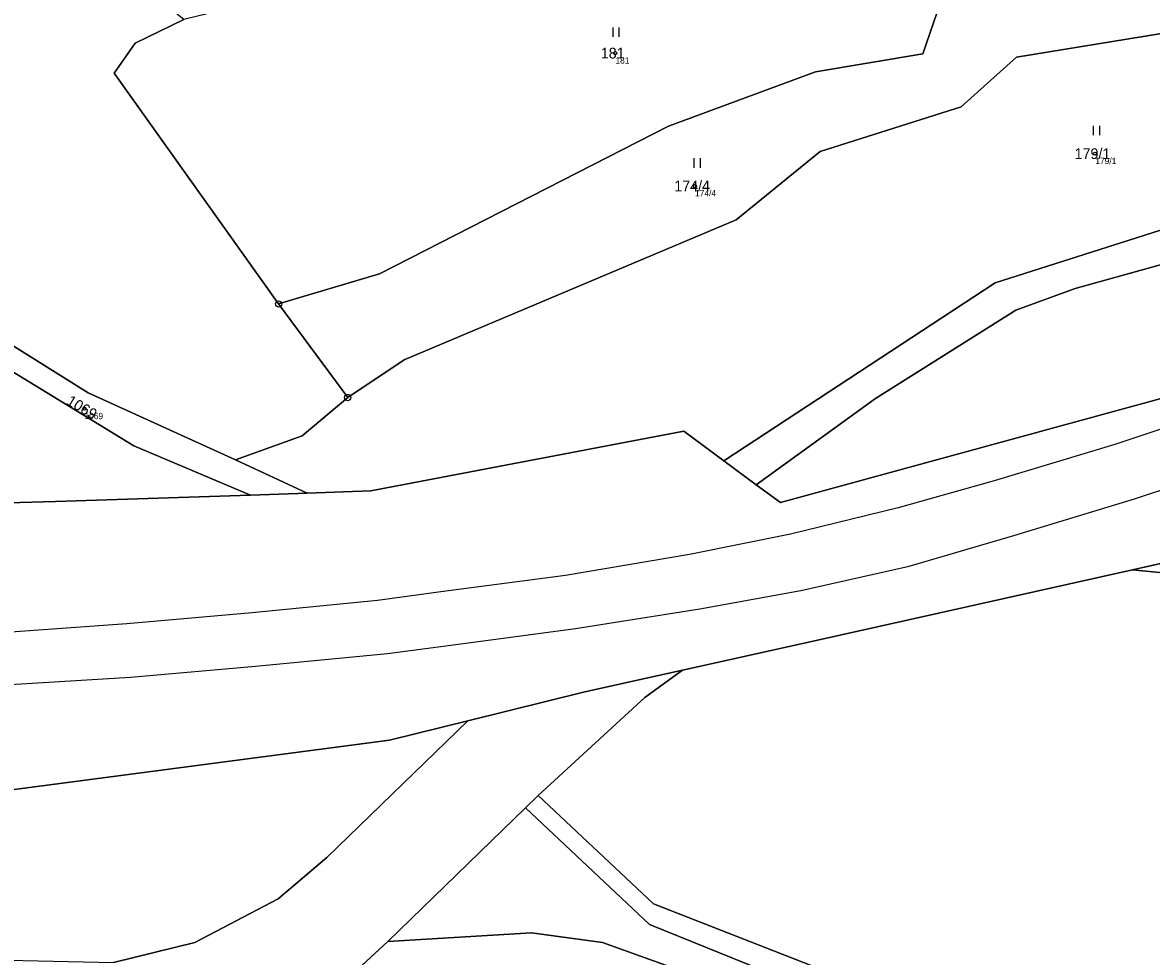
# Model space of a CAD drawing. Extents: x -554500 to -548272, y -1079733 to -1073730.
# Drawn here: x -552723.6 to -552544.1, y -1077027.7 to -1076879.2 of the extents above; entities that cross this region are included whole.
import ezdxf

# ---------------------------------------------------------------- set-up
doc = ezdxf.new("R2010")
doc.units = 0
for name, color, linetype in [('Definiční body', 7, 'Continuous'), ('Hranice parcel', 7, 'Continuous'), ('Parcelní čísla', 7, 'Continuous'), ('Polygon parcely', 7, 'Continuous'), ('Vnitřní kresba', 7, 'Continuous'), ('Značky bodu BP', 7, 'Continuous'), ('Značky kultur', 7, 'Continuous')]:
    doc.layers.add(name, color=color, linetype=linetype)

msp = doc.modelspace()

# ---------------------------------------------------------------- linework, layer by layer
at = {"layer": 'Definiční body'}
for centre in [(-552629.32, -1076884.04994), (-552552.98, -1076900.03994), (-552616.66, -1076905.17994), (-552713.79, -1076940.60994)]:
    msp.add_circle(centre, 0.25, dxfattribs=at)
at = {"layer": 'Hranice parcel'}
for p, q in [((-552671.9, -1076938.83), (-552682.9, -1076923.94)), ((-552689.76, -1076948.72), (-552678.36, -1076954.02)), ((-552612.05, -1076948.89), (-552606.91, -1076952.69)), ((-552687.39, -1076954.33), (-552678.36, -1076954.02)), ((-552528.73, -1076962.14), (-552547.07, -1076966.24)), ((-552641.61, -1077002.14), (-552643.61, -1077004.08)), ((-552643.61, -1077004.08), (-552665.53, -1077025.33)), ((-552665.53, -1077025.33), (-552673.59, -1077032.78))]:
    msp.add_line(p, q, dxfattribs=at)
for points in [[(-552346.57, -1076799.53), (-552374.22, -1076832.9), (-552399.11, -1076854.21), (-552447.65, -1076889.79), (-552512.89, -1076927.79), (-552539.21, -1076938.07), (-552603.07, -1076955.53), (-552606.91, -1076952.69)], [(-552682.9, -1076923.94), (-552666.84, -1076919.13), (-552620.9, -1076895.66), (-552597.49, -1076887.01), (-552580.41, -1076884.17), (-552576.97, -1076874.1), (-552565.36, -1076873.21), (-552565.82, -1076869.38), (-552574.74, -1076858.68)], [(-552682.9, -1076923.94), (-552709.06, -1076887.22), (-552705.74, -1076882.49), (-552697.97, -1076878.69)], [(-552534.99, -1076879.69), (-552565.54, -1076884.7), (-552574.31, -1076892.6), (-552596.73, -1076899.68), (-552610.12, -1076910.54), (-552662.95, -1076932.83), (-552671.9, -1076938.83)], [(-552612.05, -1076948.89), (-552568.93, -1076920.59), (-552449.01, -1076882.39)], [(-552606.91, -1076952.69), (-552587.97, -1076938.97), (-552565.62, -1076924.94), (-552556.21, -1076921.51), (-552518.61, -1076911.04), (-552487.29, -1076900.06), (-552450.05, -1076885.97)], [(-552748.73, -1076920.87), (-552746.61, -1076917.21), (-552713.18, -1076938.06), (-552689.76, -1076948.72)], [(-552687.39, -1076954.33), (-552705.92, -1076946.53), (-552737.35, -1076927.3)], [(-552689.76, -1076948.72), (-552679.17, -1076944.92), (-552671.9, -1076938.83)], [(-552678.36, -1076954.02), (-552668.23, -1076953.68), (-552618.41, -1076944.19), (-552612.05, -1076948.89)], [(-552746.68, -1076956.14), (-552718.41, -1076955.39), (-552687.39, -1076954.33)], [(-552547.07, -1076966.24), (-552598.32, -1076977.69), (-552618.67, -1076982.19)], [(-552547.07, -1076966.24), (-552521.34, -1076968.79), (-552495.87, -1076972.7), (-552473.99, -1076989.37), (-552464.37, -1076995.19)], [(-552652.82, -1076990.23), (-552634.2, -1076985.63), (-552618.67, -1076982.19)], [(-552618.67, -1076982.19), (-552624.65, -1076986.56), (-552641.61, -1077002.14)], [(-552652.82, -1076990.23), (-552665.24, -1076993.3), (-552745.16, -1077003.8), (-552805.21, -1076999.91)], [(-552805.21, -1076999.91), (-552796.09, -1077011.92), (-552787.96, -1077017.54), (-552784.15, -1077019.17), (-552776.33, -1077022.15), (-552752.12, -1077026.89), (-552738.02, -1077028.06), (-552709.18, -1077028.68), (-552696.24, -1077025.5), (-552682.97, -1077018.58), (-552675.22, -1077011.97), (-552652.82, -1076990.23)], [(-552641.61, -1077002.14), (-552623.28, -1077019.34), (-552565.77, -1077041.85), (-552548.05, -1077052.5)], [(-552548.05, -1077052.5), (-552550.91, -1077054.46), (-552567.44, -1077044.76), (-552596.91, -1077033.57), (-552623.88, -1077022.64), (-552643.61, -1077004.08)], [(-552453.11, -1077290.89), (-552458.72, -1077276.62), (-552459.69, -1077258.67), (-552481.07, -1077231.29), (-552480.56, -1077216.28), (-552488.56, -1077204.13), (-552491.07, -1077185.73), (-552514.13, -1077163.09), (-552528.92, -1077142.07), (-552562.02, -1077081.65), (-552566.93, -1077061.17), (-552577.45, -1077050.02), (-552604.39, -1077035.2), (-552631.38, -1077025.53), (-552642.69, -1077023.95), (-552665.53, -1077025.33)]]:
    msp.add_lwpolyline(points, dxfattribs=at)
at = {"layer": 'Polygon parcely'}
for points in [[(-552450.05, -1076885.97), (-552487.29, -1076900.06), (-552518.61, -1076911.04), (-552556.21, -1076921.51), (-552565.62, -1076924.94), (-552587.97, -1076938.97), (-552606.91, -1076952.69), (-552603.07, -1076955.53), (-552539.21, -1076938.07), (-552512.89, -1076927.79), (-552447.65, -1076889.79), (-552399.11, -1076854.21), (-552374.22, -1076832.9), (-552346.57, -1076799.53), (-552350.45, -1076801.2), (-552373.9, -1076819.35), (-552394.79, -1076840.7), (-552419.95, -1076868.56), (-552432.39, -1076878.02), (-552446.18, -1076884.23)], [(-552536.45, -1076876.51), (-552543.75, -1076870.63), (-552557.16, -1076854.73), (-552574.74, -1076858.68), (-552565.82, -1076869.38), (-552565.36, -1076873.21), (-552576.97, -1076874.1), (-552580.41, -1076884.17), (-552597.49, -1076887.01), (-552620.9, -1076895.66), (-552666.84, -1076919.13), (-552682.9, -1076923.94), (-552671.9, -1076938.83), (-552662.95, -1076932.83), (-552610.12, -1076910.54), (-552596.73, -1076899.68), (-552574.31, -1076892.6), (-552565.54, -1076884.7), (-552534.99, -1076879.69)], [(-552574.74, -1076858.68), (-552592.74, -1076860.25), (-552613.09, -1076861.8), (-552673.96, -1076872.88), (-552688.61, -1076876.43), (-552697.97, -1076878.69), (-552705.74, -1076882.49), (-552709.06, -1076887.22), (-552682.9, -1076923.94), (-552666.84, -1076919.13), (-552620.9, -1076895.66), (-552597.49, -1076887.01), (-552580.41, -1076884.17), (-552576.97, -1076874.1), (-552565.36, -1076873.21), (-552565.82, -1076869.38)], [(-552671.9, -1076938.83), (-552682.9, -1076923.94), (-552709.06, -1076887.22), (-552705.74, -1076882.49), (-552697.97, -1076878.69), (-552705.11, -1076872.95), (-552714.52, -1076873.06), (-552774.61, -1076873.73), (-552811.69, -1076880.57), (-552816.89, -1076883.29), (-552803.13, -1076916.94), (-552762.56, -1076944.88), (-552748.73, -1076920.87), (-552746.61, -1076917.21), (-552713.18, -1076938.06), (-552689.76, -1076948.72), (-552679.17, -1076944.92)], [(-552450.05, -1076885.97), (-552449.01, -1076882.39), (-552568.93, -1076920.59), (-552612.05, -1076948.89), (-552606.91, -1076952.69), (-552587.97, -1076938.97), (-552565.62, -1076924.94), (-552556.21, -1076921.51), (-552518.61, -1076911.04), (-552487.29, -1076900.06)], [(-552687.39, -1076954.33), (-552678.36, -1076954.02), (-552689.76, -1076948.72), (-552713.18, -1076938.06), (-552746.61, -1076917.21), (-552748.73, -1076920.87), (-552745.65, -1076922.61), (-552737.35, -1076927.3), (-552705.92, -1076946.53)], [(-552745.65, -1076922.61), (-552748.73, -1076920.87), (-552762.56, -1076944.88), (-552746.68, -1076956.14), (-552718.41, -1076955.39), (-552687.39, -1076954.33), (-552705.92, -1076946.53), (-552737.35, -1076927.3), (-552748.01, -1076946.16), (-552756.31, -1076941.47)], [(-552495.87, -1076972.7), (-552473.99, -1076989.37), (-552464.37, -1076995.19), (-552489.45, -1076968.7), (-552514.74, -1076963.59), (-552528.73, -1076962.14), (-552547.07, -1076966.24), (-552521.34, -1076968.79)], [(-552776.33, -1077022.15), (-552752.12, -1077026.89), (-552738.02, -1077028.06), (-552709.18, -1077028.68), (-552696.24, -1077025.5), (-552682.97, -1077018.58), (-552675.22, -1077011.97), (-552652.82, -1076990.23), (-552665.24, -1076993.3), (-552745.16, -1077003.8), (-552805.21, -1076999.91), (-552796.09, -1077011.92), (-552787.96, -1077017.54), (-552784.15, -1077019.17)], [(-552641.61, -1077002.14), (-552643.61, -1077004.08), (-552623.88, -1077022.64), (-552596.91, -1077033.57), (-552567.44, -1077044.76), (-552550.91, -1077054.46), (-552548.05, -1077052.5), (-552565.77, -1077041.85), (-552623.28, -1077019.34)]]:
    msp.add_lwpolyline(points, close=True, dxfattribs=at)
for points in [[(-552534.99, -1076879.69), (-552565.54, -1076884.7), (-552574.31, -1076892.6), (-552596.73, -1076899.68), (-552610.12, -1076910.54), (-552662.95, -1076932.83), (-552671.9, -1076938.83), (-552679.17, -1076944.92), (-552689.76, -1076948.72), (-552678.36, -1076954.02), (-552668.23, -1076953.68), (-552618.41, -1076944.19), (-552612.05, -1076948.89), (-552568.93, -1076920.59), (-552449.01, -1076882.39)], [(-552539.21, -1076938.07), (-552603.07, -1076955.53), (-552606.91, -1076952.69), (-552612.05, -1076948.89), (-552618.41, -1076944.19), (-552668.23, -1076953.68), (-552678.36, -1076954.02), (-552687.39, -1076954.33), (-552718.41, -1076955.39), (-552746.68, -1076956.14), (-552768.23, -1076956.72), (-552785.5, -1076957.18), (-552794.02, -1076958.64), (-552798.51, -1076959.41), (-552801.39, -1076959.91), (-552804.74, -1076960.48), (-552825.22, -1076963.99)], [(-552945.98, -1076995.47), (-552881.59, -1076994.88), (-552827.85, -1076998.45), (-552805.21, -1076999.91), (-552745.16, -1077003.8), (-552665.24, -1076993.3), (-552652.82, -1076990.23), (-552634.2, -1076985.63), (-552618.67, -1076982.19), (-552598.32, -1076977.69), (-552547.07, -1076966.24), (-552528.73, -1076962.14)], [(-552410.63, -1077044.59), (-552433.01, -1077021.34), (-552460.53, -1076999.25), (-552464.37, -1076995.19), (-552473.99, -1076989.37), (-552495.87, -1076972.7), (-552521.34, -1076968.79), (-552547.07, -1076966.24), (-552598.32, -1076977.69), (-552618.67, -1076982.19), (-552624.65, -1076986.56), (-552641.61, -1077002.14), (-552623.28, -1077019.34), (-552565.77, -1077041.85)], [(-552673.59, -1077032.78), (-552665.53, -1077025.33), (-552643.61, -1077004.08), (-552641.61, -1077002.14), (-552624.65, -1076986.56), (-552618.67, -1076982.19), (-552634.2, -1076985.63), (-552652.82, -1076990.23), (-552675.22, -1077011.97), (-552682.97, -1077018.58), (-552696.24, -1077025.5), (-552709.18, -1077028.68)], [(-552596.91, -1077033.57), (-552623.88, -1077022.64), (-552643.61, -1077004.08), (-552665.53, -1077025.33), (-552642.69, -1077023.95), (-552631.38, -1077025.53), (-552604.39, -1077035.2)], [(-552604.39, -1077035.2), (-552631.38, -1077025.53), (-552642.69, -1077023.95), (-552665.53, -1077025.33), (-552673.59, -1077032.78)]]:
    msp.add_lwpolyline(points, dxfattribs=at)
at = {"layer": 'Vnitřní kresba'}
for p, q in [((-552530.92, -1076939.96), (-552549.89, -1076946.3)), ((-552549.89, -1076946.3), (-552569.08, -1076952.07)), ((-552546.77, -1076954.94), (-552527.79, -1076948.61)), ((-552569.08, -1076952.07), (-552584.32, -1076956.35)), ((-552565.93, -1076960.76), (-552546.77, -1076954.94)), ((-552584.32, -1076956.35), (-552601.49, -1076960.55)), ((-552601.49, -1076960.55), (-552617.52, -1076963.79)), ((-552582.58, -1076965.65), (-552565.93, -1076960.76)), ((-552617.52, -1076963.79), (-552637.24, -1076967.13)), ((-552599.81, -1076969.52), (-552582.58, -1076965.65)), ((-552637.24, -1076967.13), (-552657.1, -1076969.73)), ((-552657.1, -1076969.73), (-552667.14, -1076971.09)), ((-552615.9, -1076972.42), (-552599.81, -1076969.52)), ((-552667.14, -1076971.09), (-552687.09, -1076973.09)), ((-552635.66, -1076975.56), (-552615.9, -1076972.42)), ((-552687.09, -1076973.09), (-552707.02, -1076974.83)), ((-552707.02, -1076974.83), (-552726.97, -1076976.25)), ((-552655.5, -1076978.23), (-552635.66, -1076975.56)), ((-552686.55, -1076981.57), (-552665.55, -1076979.54)), ((-552665.55, -1076979.54), (-552655.5, -1076978.23)), ((-552706.48, -1076983.3), (-552686.55, -1076981.57)), ((-552726.44, -1076984.53), (-552706.48, -1076983.3))]:
    msp.add_line(p, q, dxfattribs=at)
at = {"layer": 'Značky bodu BP'}
for centre, radius in [((-552682.9, -1076923.93988), 0.5), ((-552682.9, -1076923.93988), 0.0303), ((-552671.9, -1076938.82988), 0.5), ((-552671.9, -1076938.82988), 0.0303)]:
    msp.add_circle(centre, radius, dxfattribs=at)
at = {"layer": 'Značky kultur'}
for p, q in [((-552629.701, -1076881.48), (-552629.701, -1076879.98)), ((-552628.7, -1076881.48), (-552628.7, -1076879.98)), ((-552553.281, -1076897.11), (-552553.281, -1076895.61)), ((-552552.28, -1076897.11), (-552552.28, -1076895.61)), ((-552616.791, -1076902.27), (-552616.791, -1076900.77)), ((-552615.79, -1076902.27), (-552615.79, -1076900.77))]:
    msp.add_line(p, q, dxfattribs=at)

# ---------------------------------------------------------------- texts
at = {"layer": 'Definiční body'}
for s, p in [('181', (-552629.32, -1076885.706)), ('179/1', (-552552.98, -1076901.696)), ('174/4', (-552616.66, -1076906.836)), ('1069', (-552713.79, -1076942.266))]:
    msp.add_text(s, height=0.999996, dxfattribs=at).set_placement(p)
at = {"layer": 'Parcelní čísla'}
for s, p in [('181', (-552631.645, -1076884.9)), ('179/1', (-552556.278, -1076900.89)), ('174/4', (-552619.958, -1076906.03))]:
    msp.add_text(s, height=1.699998, dxfattribs=at).set_placement(p)
msp.add_text('1069', height=1.699998, rotation=329, dxfattribs=at).set_placement((-552716.777, -1076939.806))

doc.saveas('drawing.dxf')
